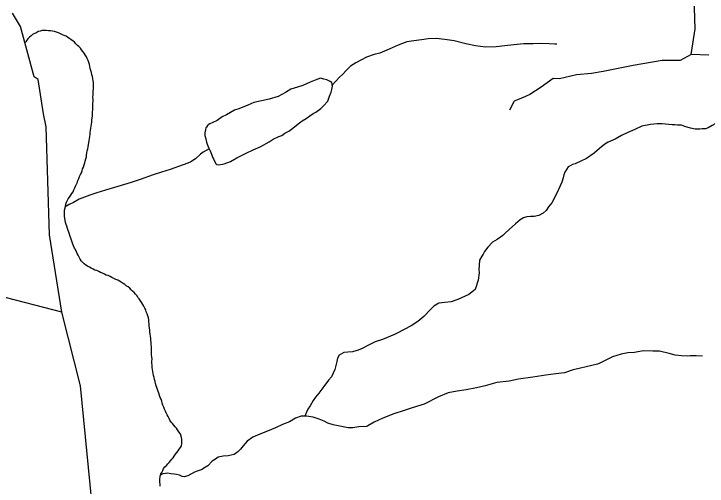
# Model space of a CAD drawing. Extents: x 2001466 to 31450019, y -30647475 to 847247.
# Drawn here: x 2170863 to 2175250, y 758253 to 761240 of the extents above; entities that cross this region are included whole.
import ezdxf

# ---------------------------------------------------------------- set-up
doc = ezdxf.new("R2010")
doc.units = 0
for name, color, linetype in [('Exist Hydrographic Creek Single Shore', 7, 'Continuous'), ('Exist Hydrographic Misc Water Feature', 7, 'Continuous'), ('Exist Road Non-System Type 51', 7, 'Continuous')]:
    doc.layers.add(name, color=color, linetype=linetype)

msp = doc.modelspace()

# ---------------------------------------------------------------- linework, layer by layer
at = {"layer": 'Exist Hydrographic Creek Single Shore'}
msp.add_line((2171051.1, 760608.8), (2171016.2, 760826), dxfattribs=at)
for points in [[(2171016.2, 760826), (2170991.2, 760842.9), (2170906.1, 761159.6), (2170854.6, 761245.2)], [(2171166.1, 759353.3), (2171088.2, 759843.7), (2171068.1, 760526.4), (2171051.1, 760608.8)], [(2173972, 753669.7), (2173922, 753687.2), (2173551.1, 754350.8), (2173416.1, 754701.4), (2173046, 755306), (2172711.2, 755719.6), (2172166.1, 756275.3), (2172090.1, 756418), (2171988.1, 756817), (2171802.2, 757283.4), (2171727.1, 757380.1), (2171592.2, 757687.9), (2171415, 757986.8), (2171356.2, 758155.3), (2171285, 758888.3), (2171166.1, 759353.3)]]:
    msp.add_lwpolyline(points, dxfattribs=at)
at = {"layer": 'Exist Hydrographic Misc Water Feature'}
for p, q in [((2171166.1, 759353.3), (2170724.2, 759467.3)), ((2171789, 758318.6), (2171790.7, 758322.8))]:
    msp.add_line(p, q, dxfattribs=at)
for points in [[(2171067.9, 761135.8), (2171055.6, 761135.6), (2171041.4, 761135.3), (2171029.3, 761131.5), (2171017.4, 761129.2), (2171006, 761121.2), (2170993.9, 761115.3), (2170981.8, 761109), (2170972.1, 761101.2), (2170961.7, 761093), (2170952, 761083.2), (2170944.4, 761073), (2170938.1, 761063), (2170935.2, 761058.5)], [(2171189.7, 760022.5), (2171192.1, 760036.8), (2171195.8, 760048.8), (2171201.8, 760060.9), (2171207.5, 760070.9), (2171215.5, 760080.7), (2171223.1, 760092.9), (2171231.1, 760105.1), (2171237.5, 760115.1), (2171243.4, 760127.2), (2171249.1, 760138.9), (2171253.2, 760150.8), (2171259, 760162.9), (2171264.9, 760175), (2171269, 760187), (2171274.8, 760199.1), (2171278.9, 760211.1), (2171284.8, 760223.2), (2171290.6, 760235.3), (2171294.7, 760247.2), (2171298.4, 760259.2), (2171304.3, 760271.3), (2171308.4, 760285.3), (2171312.5, 760297.2), (2171313.9, 760309.2), (2171318, 760323.2), (2171322.1, 760335.5), (2171323.8, 760347.5), (2171325.6, 760361.4), (2171328.1, 760373.2), (2171331.6, 760387.3), (2171333.6, 760399.5), (2171335.7, 760413.4), (2171337.5, 760425.3), (2171339.6, 760439.6), (2171341.4, 760451.5), (2171343.5, 760465.4), (2171345.3, 760477.3), (2171347, 760489.6), (2171349.2, 760503.4), (2171351.3, 760517.4), (2171352.7, 760529.3), (2171355.2, 760543.5), (2171356.8, 760555.5), (2171356.6, 760569.7), (2171358.4, 760581.5), (2171360.9, 760595.4), (2171360.7, 760607.6), (2171360.5, 760621.4), (2171362.3, 760633.3), (2171362.3, 760647.5), (2171361.9, 760661.4), (2171364, 760673.6), (2171364.2, 760687.4), (2171364.2, 760699.6), (2171364, 760713.4), (2171364.2, 760725.5), (2171365.6, 760739.5), (2171365.4, 760751.3), (2171367.9, 760765.5), (2171367.7, 760779.4), (2171367.5, 760791.5), (2171367.3, 760805.4), (2171365.4, 760817.4), (2171363.2, 760829.5), (2171361.3, 760843.6), (2171357.4, 760855.5), (2171355, 760869.3), (2171351.1, 760881.2), (2171347, 760895.2), (2171344.7, 760907.4), (2171340.8, 760919.3), (2171336.7, 760933.3), (2171332.8, 760945.3), (2171326.7, 760957.2), (2171322.8, 760969.1), (2171314.6, 760981.3), (2171308.6, 760991.1), (2171300.4, 761002.9), (2171292.2, 761013.1), (2171284, 761022.8), (2171274.4, 761032.8), (2171266.4, 761040.9), (2171255.9, 761050.6), (2171246.1, 761060.6), (2171235.6, 761068.6), (2171226, 761076.6), (2171215.7, 761084.6), (2171204, 761090.5), (2171193.8, 761098.5), (2171182.1, 761104.3), (2171170, 761108.2), (2171157.7, 761114.1), (2171145.6, 761120), (2171133.5, 761124.3), (2171119.8, 761128), (2171107.7, 761129.8), (2171095.6, 761133.6), (2171081.6, 761133.8), (2171067.9, 761135.8)], [(2174299.1, 761047.7), (2174287.2, 761047.9), (2174251.1, 761049.7), (2174195.1, 761053.3), (2174149.2, 761050.9), (2174091, 761050.8), (2174027, 761044.2), (2173969.4, 761037.9), (2173915.2, 761031.9), (2173847.4, 761029.2), (2173785.6, 761038.9), (2173723.3, 761050.8), (2173648.9, 761070.1), (2173591, 761078.1), (2173535.1, 761083.7), (2173485, 761081.2), (2173443, 761076.9), (2173393.6, 761070.6), (2173349.3, 761062.7), (2173295.4, 761042), (2173237.3, 761015.9), (2173179.7, 760991.8), (2173144, 760983.4), (2173095.8, 760967.1), (2173062.2, 760949.1), (2173028.2, 760930.7), (2172994.3, 760908.7), (2172968.1, 760884.6), (2172942.7, 760856.4), (2172924.6, 760840.1), (2172877.3, 760790.1)], [(2172877.3, 760790.1), (2172876.8, 760795.8), (2172874.8, 760805.9), (2172865.2, 760811.8), (2172852.9, 760817.7), (2172842.8, 760823.7), (2172824.8, 760827.6), (2172802.8, 760833.3), (2172769, 760821.5), (2172739.1, 760807.3), (2172691.1, 760787), (2172659.1, 760776.8), (2172617, 760764.5), (2172581.6, 760742.3), (2172535.4, 760718), (2172479.7, 760699.7), (2172381.9, 760679.2), (2172343.9, 760663), (2172285.9, 760638.9), (2172260.1, 760630.7), (2172208.6, 760602.3), (2172182.3, 760588.1), (2172148.9, 760565.9), (2172122.7, 760553.7), (2172102.8, 760543.7), (2172092.3, 760537.6), (2172088.6, 760533.6), (2172082.7, 760523.6), (2172078.8, 760519.7), (2172074.9, 760507.3), (2172070.8, 760487.6), (2172071.2, 760471.4), (2172077.3, 760449.7), (2172081.7, 760429.7), (2172087.4, 760415.8), (2172095.6, 760395.9), (2172099.7, 760387.6)], [(2172558.8, 760470.3), (2172578.9, 760486.3), (2172602.5, 760498.6), (2172628.5, 760516.5), (2172662.6, 760544.6), (2172688.6, 760563), (2172712, 760578.9), (2172736, 760595.2), (2172758.3, 760609.3), (2172774.1, 760619.5), (2172805.7, 760641.5), (2172822.1, 760657.6), (2172849.6, 760688), (2172853.7, 760699.9), (2172861.3, 760719.9), (2172871.1, 760745.9), (2172875, 760762), (2172879.3, 760782), (2172877.3, 760790.1)], [(2175029.9, 760538.1), (2174965.3, 760543.8), (2174933.5, 760543.7), (2174891.9, 760541.5), (2174838, 760528.9), (2174793.7, 760508.9), (2174748.2, 760490.6), (2174708.4, 760470.3), (2174668.6, 760448.3), (2174624.3, 760427.8), (2174602.8, 760415.6), (2174568.7, 760389.6), (2174534.7, 760359.4), (2174486.9, 760325.2), (2174415.1, 760292.7), (2174399.4, 760286.5), (2174383.6, 760278.8), (2174371.1, 760272.5), (2174349.7, 760238.5), (2174343.6, 760222.3), (2174339.9, 760202.3), (2174331.7, 760176.3), (2174310, 760130.1), (2174288.2, 760084.3), (2174266.7, 760044.1), (2174247, 760019.9), (2174231.2, 759996), (2174213.2, 759979.6), (2174185.3, 759965.6), (2174155.3, 759959.6), (2174133.2, 759959.3), (2174109.4, 759957.2), (2174089.3, 759950.9), (2174067.4, 759936.8), (2174037.4, 759912.9), (2173997.9, 759876.7), (2173971.8, 759852.6), (2173958.1, 759838.5), (2173922.2, 759812.2), (2173892.3, 759796.1), (2173862.1, 759765.7), (2173840.6, 759737.8), (2173832.4, 759719.6), (2173824.8, 759707.7), (2173810.7, 759683.5), (2173807, 759651.6), (2173804.9, 759623.5), (2173807.2, 759601.7), (2173801.6, 759555.5), (2173781.7, 759497.6), (2173742, 759465.1), (2173672.4, 759433), (2173630.6, 759418.6), (2173590.4, 759414.6), (2173552.7, 759410.1), (2173520.3, 759391.9), (2173498.8, 759370), (2173456.9, 759325.6), (2173419.4, 759293.6), (2173377.6, 759267.1), (2173289.4, 759220.7), (2173271.6, 759212.5), (2173196.1, 759180.1), (2173150.4, 759165.9), (2173107.9, 759143.9), (2173068.4, 759123.5), (2173042.1, 759113.3), (2173006.4, 759103.3), (2172976.3, 759100.9), (2172952.1, 759098.9), (2172922.8, 759082.7), (2172910.9, 759062.6), (2172906.8, 759040.8), (2172895.1, 758990.7), (2172873.4, 758944.5), (2172853.5, 758924.4), (2172825.6, 758884.4), (2172793.8, 758842.1), (2172772.1, 758815.8), (2172758.1, 758796), (2172738.4, 758761.7), (2172724.5, 758739.8), (2172714.7, 758721.8), (2172704.8, 758695.7)], [(2175331.5, 760565.9), (2175309.6, 760551.8), (2175301.8, 760545.6), (2175281.5, 760533.7), (2175257.5, 760519.5), (2175239.9, 760513.2), (2175220, 760513.4), (2175203.8, 760511), (2175174, 760511), (2175145.7, 760516.9), (2175109.9, 760528.8), (2175087.3, 760536.7), (2175063.5, 760536.2), (2175045.5, 760538.1), (2175033.6, 760538.3), (2175029.9, 760538.1)], [(2172099.7, 760387.6), (2172105.9, 760373.7), (2172113.6, 760351.8), (2172119.6, 760333.8), (2172125.9, 760323.9), (2172133.9, 760308.1), (2172144.2, 760290), (2172148.1, 760288.2), (2172160, 760286), (2172193.8, 760292.2), (2172233.6, 760306.5), (2172273.8, 760328.8), (2172303.3, 760345), (2172333.7, 760359.1), (2172377.5, 760379.2), (2172425.3, 760401.6), (2172479, 760430), (2172504.9, 760448), (2172539.1, 760464.3), (2172558.8, 760470.3)], [(2172099.7, 760387.6), (2172061.6, 760365.3), (2172043.7, 760353.4), (2172011.9, 760323.3), (2171983.8, 760305.3), (2171964, 760294.9), (2171934.2, 760284.8), (2171852.6, 760256.2), (2171798.1, 760238), (2171744.3, 760221.8), (2171662.7, 760193.2), (2171604.9, 760173.1), (2171499.1, 760142.5), (2171443.3, 760126.2), (2171389.2, 760108), (2171343.5, 760093.4), (2171309.6, 760081.5), (2171277.4, 760067.3), (2171239.7, 760047), (2171213.9, 760034.7), (2171195.6, 760024.9), (2171189.7, 760022.5)], [(2171606.3, 759495.4), (2171596.5, 759505.1), (2171586.9, 759513), (2171574.6, 759521), (2171564.9, 759528.9), (2171554.5, 759535), (2171542.6, 759542.9), (2171532.5, 759548.8), (2171520.6, 759556.7), (2171508.5, 759560.5), (2171496.2, 759566.4), (2171484.1, 759572.3), (2171472.4, 759578.6), (2171460.1, 759584.5), (2171448, 759588.3), (2171436.4, 759594.2), (2171424.1, 759600.1), (2171412, 759604), (2171399.9, 759609.9), (2171388.2, 759616.1), (2171376.1, 759620), (2171364.2, 759625.7), (2171352.1, 759631.7), (2171342, 759637.6), (2171329.7, 759643.5), (2171317.8, 759651.4), (2171307.8, 759659.5), (2171297.9, 759669.5), (2171289.7, 759679.2), (2171283.4, 759689.5), (2171275.6, 759701.2), (2171269.6, 759713.1), (2171263.5, 759725.4), (2171259.2, 759735.3), (2171253.4, 759749.2), (2171247.5, 759759), (2171241.4, 759773), (2171237, 759782.9), (2171232.9, 759796.9), (2171227.4, 759809.1), (2171222.9, 759820.8), (2171219, 759832.7), (2171214.9, 759846.7), (2171211, 759858.7), (2171206.5, 759870.7), (2171202.6, 759882.6), (2171198.5, 759896.7), (2171194.6, 759908.6), (2171190.3, 759920.6), (2171188.2, 759934.7), (2171186.4, 759946.8), (2171184.1, 759960.5), (2171183.9, 759972.7), (2171184.3, 759986.8), (2171184.1, 759998.6), (2171189.7, 760022.5)], [(2171790.7, 758322.8), (2171793.4, 758330.5), (2171799.1, 758340.6), (2171805, 758352.7), (2171810.8, 758364.8), (2171819, 758374.9), (2171828.6, 758384.8), (2171836.6, 758395), (2171846.5, 758402.8), (2171854.7, 758413), (2171862.7, 758423.1), (2171870.7, 758432.9), (2171878.7, 758443), (2171886.2, 758455.2), (2171894.2, 758465.4), (2171902.2, 758477.1), (2171909.8, 758487.3), (2171918, 758497.5), (2171924.2, 758509.1), (2171926.2, 758521.4), (2171926, 758535.2), (2171925.8, 758549.5), (2171923.8, 758561.1), (2171919.9, 758575.1), (2171915.4, 758587.1), (2171907.8, 758597.2), (2171899.6, 758609), (2171891.4, 758619.1), (2171883.4, 758628.9), (2171875.2, 758639), (2171867.6, 758648.7), (2171859.4, 758658.9), (2171851.2, 758670.7), (2171845.2, 758680.9), (2171839.1, 758692.8), (2171832.9, 758704.7), (2171827, 758716.5), (2171822.9, 758728.5), (2171816.9, 758740.7), (2171813, 758752.7), (2171806.9, 758764.6), (2171802.4, 758778.6), (2171798.9, 758790.5), (2171794.6, 758802.6), (2171790.1, 758814.6), (2171784.5, 758826.4), (2171780.4, 758840.4), (2171776.1, 758852.4), (2171772, 758864.3), (2171768.1, 758876.3), (2171764.2, 758888.3), (2171760.1, 758902.3), (2171757.9, 758914.4), (2171753.8, 758928.4), (2171751.9, 758940), (2171747.4, 758954), (2171745.6, 758966.1), (2171743.5, 758978.2), (2171741.1, 758992), (2171739.2, 759004), (2171739.4, 759018.2), (2171737.2, 759030.3), (2171737, 759044.1), (2171737.4, 759056.2), (2171737, 759070.1), (2171734.7, 759084.2), (2171734.9, 759095.9), (2171734.7, 759110.1), (2171734.7, 759121.9), (2171734.9, 759136.1), (2171732.7, 759148.2), (2171732.9, 759162), (2171730.4, 759176.1), (2171730.4, 759187.9), (2171728.4, 759202), (2171726.1, 759214.1), (2171724.2, 759228.2), (2171724, 759239.9), (2171722.2, 759254), (2171719.9, 759266.1), (2171720.1, 759279.9), (2171717.9, 759292), (2171717.7, 759305.8), (2171715.8, 759317.9), (2171711.5, 759329.9), (2171705.8, 759343.7), (2171701.3, 759355.7), (2171697.4, 759367.7), (2171691.2, 759379.6), (2171685.3, 759391.8), (2171679.1, 759401.7), (2171673.2, 759413.6), (2171665.4, 759425.7), (2171656.8, 759437.6), (2171648.6, 759447.3), (2171643, 759457.5), (2171632.8, 759467.5), (2171624.6, 759477.3), (2171614.5, 759487.3), (2171606.3, 759495.4)], [(2175222, 759075.8), (2175181.8, 759077.4), (2175143.9, 759077.1), (2175123.6, 759075.3), (2175087.9, 759077), (2175047.9, 759082.7), (2175009.6, 759092.5), (2174949.9, 759106), (2174906, 759107.8), (2174846, 759109.6), (2174791.8, 759099.1), (2174747.7, 759097.2), (2174706.1, 759088.9), (2174652, 759070.3), (2174570.4, 759032), (2174556.2, 759023.9), (2174448.6, 758999.3), (2174402.6, 758989.2), (2174346.9, 758970.8), (2174293.1, 758964.4), (2174228.8, 758956.2), (2174146.9, 758941.8), (2174057.3, 758929), (2173997, 758917), (2173919.1, 758908.5), (2173845.3, 758888), (2173791.4, 758875.9), (2173725.6, 758863.2), (2173669.4, 758853), (2173611.5, 758842.7), (2173549.6, 758818.3), (2173460, 758771.9), (2173384.4, 758749.6), (2173334.1, 758731.2), (2173268.7, 758710.7), (2173198.6, 758682.4), (2173142.6, 758658), (2173103, 758634), (2173097.3, 758630), (2173045.4, 758627.7), (2173009.1, 758621.4), (2172979.2, 758623), (2172883.2, 758640.8), (2172851, 758652.6), (2172826.6, 758664.4), (2172794.6, 758676.1), (2172757.1, 758689.9), (2172715.1, 758695.8), (2172704.8, 758695.7)], [(2172704.8, 758695.7), (2172681, 758695.3), (2172644.9, 758683.3), (2172607.2, 758661), (2172563.1, 758642.9), (2172519.2, 758622.8), (2172467.6, 758600.2), (2172419.4, 758581.9), (2172375.7, 758563.8), (2172339.8, 758537.6), (2172313.6, 758507.4), (2172298.4, 758487.5), (2172280.4, 758471.1), (2172258.2, 758453.4), (2172220.3, 758444.9), (2172188.5, 758442.8), (2172156.5, 758436.7), (2172138.7, 758424.3), (2172118.6, 758410.4), (2172090.9, 758382.1), (2172064.8, 758366.2), (2172055, 758357.9), (2172022.6, 758347.8), (2172007.2, 758341.6), (2171963.1, 758317.5), (2171941.4, 758311.4), (2171928.9, 758313.3), (2171911.1, 758323.3), (2171893.4, 758327.2), (2171877.2, 758329.2), (2171857.1, 758331), (2171836.8, 758334.9), (2171822.9, 758332.9), (2171806.9, 758330.5), (2171790.7, 758322.8)], [(2171789.7, 758252.8), (2171789.9, 758266.6), (2171787.6, 758278.7), (2171787.4, 758292.5), (2171789, 758318.6)]]:
    msp.add_lwpolyline(points, dxfattribs=at)
at = {"layer": 'Exist Road Non-System Type 51'}
for points in [[(2175149.7, 760982.3), (2175175.3, 761145.7), (2175170.8, 761278), (2175166.2, 761328.2), (2175125.2, 761369.3), (2175047.6, 761414.9), (2175015.7, 761446.9), (2174988.4, 761474.2), (2174970.1, 761501.6)], [(2175149.7, 760982.3), (2175079.6, 760945), (2174965.6, 760945), (2174783.2, 760913), (2174591.6, 760876.5), (2174518.7, 760862.8), (2174422.9, 760853.7), (2174317.1, 760829.4), (2174277, 760830.9), (2174199.5, 760776.1), (2174128, 760729.5), (2174100.2, 760717.1), (2174050.4, 760696.7), (2174028.4, 760688.3), (2173998.8, 760630.1)], [(2175260.4, 760979.3), (2175149.7, 760982.3)]]:
    msp.add_lwpolyline(points, dxfattribs=at)

doc.saveas('drawing.dxf')
